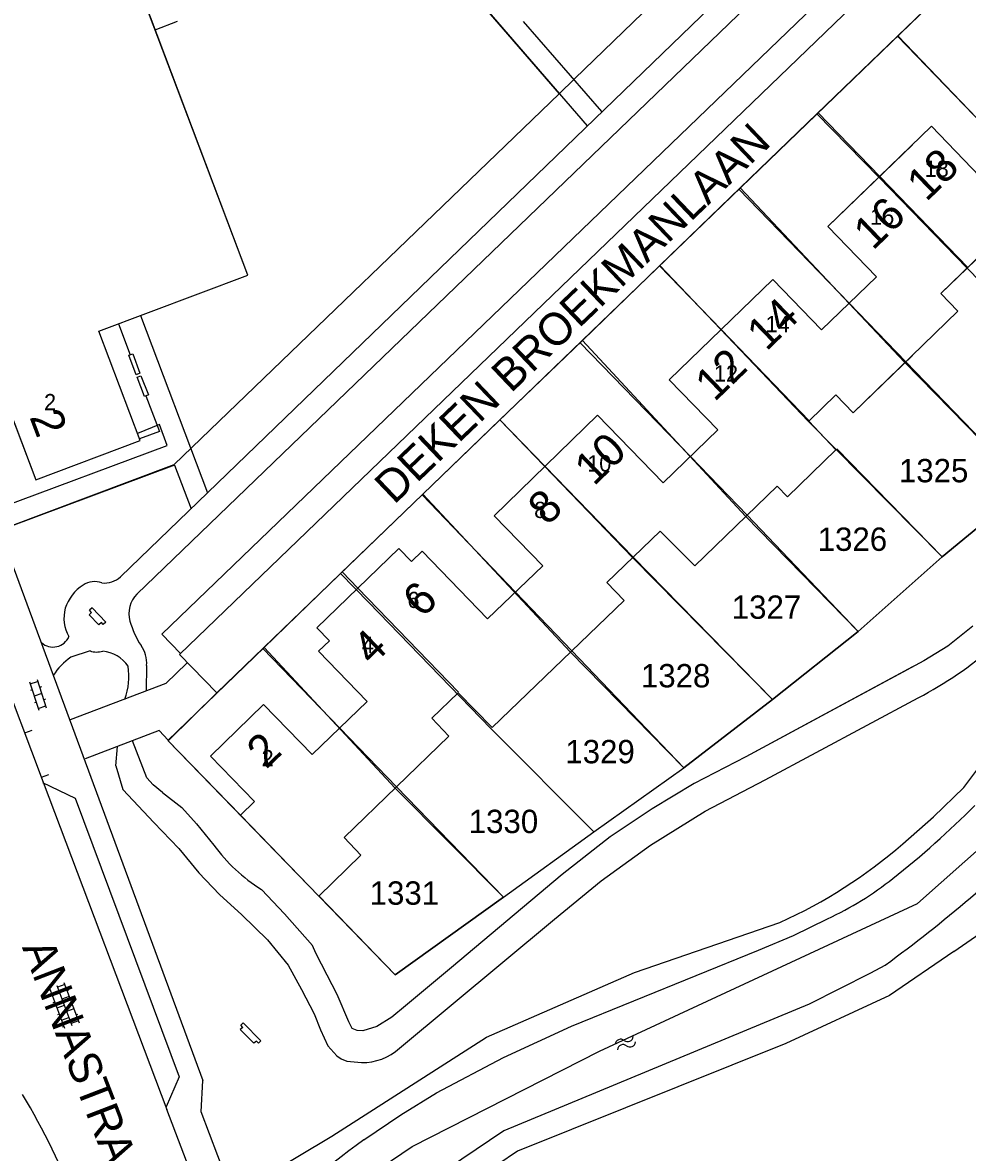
# Model space of a CAD drawing. Extents: x 148816 to 151297, y 399515 to 402500.
# Drawn here: x 150063.5 to 150136.3, y 400114.1 to 400201.1 of the extents above; entities that cross this region are included whole.
import ezdxf

# ---------------------------------------------------------------- set-up
doc = ezdxf.new("R2010")
doc.units = 0
for name, color, linetype in [('B01 Hoofdgebouw  [T] Norm', 7, 'Continuous'), ('B01 hoofgebouw', 7, 'Continuous'), ('B02 Bijgebouw  [T] Norm', 7, 'Continuous'), ('B07 Tussenmuur  [T] Norm', 7, 'Continuous'), ('G01 perceelsgrens', 7, 'Continuous'), ('G02 sectiegrens', 7, 'Continuous'), ('S02 Open verharding  Norm', 7, 'Continuous'), ('S05 Water  Norm', 7, 'Continuous'), ('T04 Haag heg  [D] Gem', 7, 'Continuous'), ('T09 Insteek water  [T] Norm', 7, 'Continuous'), ('V00 Kant verharding algemeen  [T] Norm', 7, 'Continuous'), ('V00 Kant verharding algemeen secundair  [T] Gem', 7, 'Continuous'), ('Z01 perceelnummer', 7, 'Continuous'), ('Z02 huisnummer', 7, 'Continuous'), ('Z02 Huisnummer  [Tekst] Norm', 7, 'Continuous'), ('Z06 straatnaam', 7, 'Continuous')]:
    doc.layers.add(name, color=color, linetype=linetype)

msp = doc.modelspace()

# ---------------------------------------------------------------- linework, layer by layer
at = {"layer": 'B01 Hoofdgebouw  [T] Norm'}
for p, q in [((150080.82, 400181.68), (150061.51, 400232.77)), ((150133.51, 400193.15), (150125.52, 400185.42)), ((150137.23, 400189.29), (150133.51, 400193.15)), ((150132.034, 400191.722), (150125.52, 400185.42)), ((150134.22, 400180.26), (150140.04, 400185.88)), ((150125.52, 400185.42), (150129.26, 400181.55)), ((150057.9, 400183.26), (150064.47, 400165.89)), ((150069.32, 400177.35), (150080.82, 400181.68)), ((150121.29, 400181.34), (150113.3, 400173.61)), ((150125.04, 400177.47), (150121.29, 400181.34)), ((150129.26, 400181.55), (150125.04, 400177.47)), ((150135.55, 400178.89), (150134.22, 400180.26)), ((150127.48, 400171.07), (150135.55, 400178.89)), ((150072.52, 400168.93), (150069.32, 400177.35)), ((150127.48, 400171.07), (150132.034, 400175.483)), ((150113.3, 400173.61), (150117.03, 400169.74)), ((150124.05, 400170.41), (150126.14, 400172.45)), ((150126.14, 400172.45), (150127.48, 400171.07)), ((150107.77, 400170.88), (150099.79, 400163.13)), ((150112.83, 400165.66), (150107.77, 400170.88)), ((150126.14, 400168.22), (150124.05, 400170.41)), ((150117.03, 400169.74), (150112.83, 400165.66)), ((150064.47, 400165.89), (150072.52, 400168.93)), ((150122.41, 400164.59), (150126.14, 400168.22)), ((150115.26, 400159.27), (150121.62, 400165.4)), ((150121.62, 400165.4), (150122.41, 400164.59)), ((150099.79, 400163.13), (150103.55, 400159.26)), ((150108.49, 400157.98), (150112.59, 400161.95)), ((150112.59, 400161.95), (150115.26, 400159.27)), ((150094.26, 400160.41), (150093.427, 400159.604)), ((150099.3, 400155.19), (150094.26, 400160.41)), ((150103.55, 400159.26), (150099.3, 400155.19)), ((150109.81, 400156.61), (150108.49, 400157.98)), ((150068.811, 400156.024), (150068.62, 400155.843)), ((150068.811, 400156.024), (150069.868, 400154.932)), ((150099.66, 400146.81), (150109.81, 400156.61)), ((150068.779, 400155.675), (150068.578, 400155.503)), ((150069.33, 400154.733), (150068.578, 400155.503)), ((150068.779, 400155.675), (150068.62, 400155.843)), ((150069.531, 400154.905), (150069.33, 400154.733)), ((150069.677, 400154.751), (150069.531, 400154.905)), ((150069.868, 400154.932), (150069.677, 400154.751)), ((150087.103, 400153.486), (150086.27, 400152.68)), ((150086.27, 400152.68), (150090.02, 400148.81)), ((150095.01, 400147.53), (150097.03, 400149.49)), ((150097.03, 400149.49), (150099.66, 400146.81)), ((150082.02, 400148.58), (150077.94, 400144.6)), ((150085.78, 400144.72), (150082.02, 400148.58)), ((150090.02, 400148.81), (150085.78, 400144.72)), ((150096.31, 400146.13), (150095.01, 400147.53)), ((150088.24, 400138.32), (150096.31, 400146.13)), ((150077.94, 400144.6), (150081.325, 400141.1)), ((150088.24, 400138.32), (150089.531, 400136.962)), ((150080.459, 400124.047), (150080.268, 400123.866)), ((150080.427, 400123.698), (150080.268, 400123.866)), ((150080.427, 400123.698), (150080.226, 400123.526)), ((150080.226, 400123.526), (150081.278, 400122.469)), ((150081.479, 400122.641), (150081.278, 400122.469)), ((150081.638, 400122.473), (150081.479, 400122.641)), ((150081.829, 400122.654), (150081.638, 400122.473))]:
    msp.add_line(p, q, dxfattribs=at)
for points in [[(150087.103, 400153.486), (150086.129, 400154.492), (150092.453, 400160.61), (150093.427, 400159.604)], [(150081.327, 400141.098), (150080.249, 400140.055), (150086.283, 400133.819), (150089.531, 400136.962)], [(150081.829, 400122.654), (150080.459, 400124.047)]]:
    msp.add_lwpolyline(points, dxfattribs=at)
at = {"layer": 'B01 hoofgebouw'}
for points in [[(150042.26, 400260.16), (150068.79, 400265.71), (150067.05, 400274.11), (150040.05, 400268.49), (150040.92, 400264.33), (150032.98, 400262.67), (150041.08, 400223.79), (150041.73, 400223.94), (150044.56, 400216.39), (150046.401, 400217.03), (150059.02, 400183.66), (150057.9, 400183.26), (150064.47, 400165.89), (150072.52, 400168.93), (150069.32, 400177.35), (150080.82, 400181.68), (150061.51, 400232.77), (150053.45, 400229.71), (150054.05, 400228.21), (150049.16, 400227.22), (150042.26, 400260.16)], [(150086.27, 400152.68), (150087.103, 400153.486), (150086.129, 400154.492), (150092.453, 400160.61), (150093.427, 400159.604), (150094.26, 400160.41), (150099.3, 400155.19), (150103.55, 400159.26), (150099.79, 400163.13), (150107.77, 400170.88), (150112.83, 400165.66), (150117.03, 400169.74), (150113.3, 400173.61), (150121.29, 400181.34), (150125.04, 400177.47), (150129.26, 400181.55), (150125.52, 400185.42), (150133.51, 400193.15), (150137.23, 400189.29)], [(150140.04, 400185.88), (150134.22, 400180.26), (150135.55, 400178.89), (150127.48, 400171.07), (150126.14, 400172.45), (150124.05, 400170.41), (150126.14, 400168.22), (150122.41, 400164.59), (150121.62, 400165.4), (150115.26, 400159.27), (150112.59, 400161.95), (150108.49, 400157.98), (150109.81, 400156.61), (150099.66, 400146.81), (150097.03, 400149.49), (150095.01, 400147.53), (150096.31, 400146.13), (150088.24, 400138.32), (150089.531, 400136.962), (150086.283, 400133.819), (150080.254, 400140.05), (150081.332, 400141.093), (150077.94, 400144.6), (150082.02, 400148.58), (150085.78, 400144.72), (150090.02, 400148.81), (150086.27, 400152.68)], [(150070.85, 400177.92), (150071.75, 400175.54)], [(150072.96, 400172.37), (150074, 400169.63), (150072.47, 400169.05)]]:
    msp.add_lwpolyline(points, dxfattribs=at)
at = {"layer": 'B02 Bijgebouw  [T] Norm'}
for p, q in [((150070.85, 400177.92), (150071.75, 400175.54)), ((150072.96, 400172.37), (150074, 400169.63)), ((150074, 400169.63), (150072.47, 400169.05))]:
    msp.add_line(p, q, dxfattribs=at)
at = {"layer": 'B07 Tussenmuur  [T] Norm'}
for p, q in [((150136.302, 400182.27), (150129.515, 400189.285)), ((150131.524, 400174.989), (150127.15, 400179.51)), ((150124.091, 400170.45), (150117.295, 400177.475)), ((150119.31, 400163.173), (150114.93, 400167.7)), ((150103.716, 400166.944), (150110.516, 400159.942)), ((150089.291, 400157.551), (150097.061, 400149.52)), ((150105.791, 400152.73), (150101.439, 400157.238)), ((150087.9, 400146.765), (150092.275, 400142.225))]:
    msp.add_line(p, q, dxfattribs=at)
at = {"layer": 'G01 perceelsgrens'}
for points in [[(150082.28, 400237.92), (150087.05, 400242.03), (150092.95, 400247.17), (150122.53, 400212.82), (150106, 400196.8), (150104.81, 400195.66)], [(150074.98, 400235.53), (150079.06, 400225.4), (150104.81, 400195.66)], [(150045.78, 400206.1), (150062.3, 400162.24), (150075.15, 400167.08), (150104.81, 400195.66)], [(150130.91, 400200.12), (150136.97, 400205.97)], [(150124.68, 400194.11), (150130.91, 400200.12)], [(150130.91, 400200.12), (150143.67, 400186.8), (150152.67, 400177.64)], [(150118.77, 400188.4), (150124.68, 400194.11)], [(150124.68, 400194.11), (150129.45, 400189.22), (150136.23, 400182.25), (150146.93, 400171.3)], [(150112.58, 400182.42), (150118.77, 400188.4)], [(150118.77, 400188.4), (150127.15, 400179.5), (150131.44, 400174.96), (150140.86, 400165.34)], [(150106.6, 400176.65), (150112.58, 400182.42)], [(150112.58, 400182.42), (150123.99, 400170.43), (150134.33, 400159.96)], [(150100.25, 400170.52), (150106.6, 400176.65)], [(150106.6, 400176.65), (150119.16, 400163.11), (150127.86, 400154.2)], [(150094.31, 400164.79), (150100.25, 400170.52)], [(150100.25, 400170.52), (150110.476, 400159.903), (150121.25, 400148.96)], [(150087.97, 400158.67), (150094.31, 400164.79)], [(150094.31, 400164.79), (150105.66, 400152.64), (150114.41, 400143.71)], [(150134.33, 400159.96), (150140.86, 400165.34)], [(150127.86, 400154.2), (150134.33, 400159.96)], [(150082.07, 400152.97), (150087.97, 400158.67)], [(150087.97, 400158.67), (150090.148, 400156.432), (150099.55, 400146.73), (150107.49, 400138.76)], [(150121.25, 400148.96), (150127.86, 400154.2)], [(150100.52, 400133.73), (150092.18, 400127.75), (150074.65, 400145.81), (150082.07, 400152.97)], [(150082.07, 400152.97), (150092.173, 400142.127), (150100.52, 400133.73)], [(150114.41, 400143.71), (150121.25, 400148.96)], [(150107.49, 400138.76), (150114.41, 400143.71)], [(150100.52, 400133.73), (150107.49, 400138.76)]]:
    msp.add_lwpolyline(points, dxfattribs=at)
at = {"layer": 'G02 sectiegrens'}
msp.add_lwpolyline([(150081.601, 400104.703), (150082.62, 400105.64), (150091.1, 400112.9), (150093.49, 400114.51), (150107.92, 400121.87), (150132.44, 400133.25), (150137.91, 400138.09), (150145.92, 400147.73), (150162.75, 400170.87), (150178.59, 400190.74), (150193.67, 400207.44), (150194.316, 400208.055)], dxfattribs=at)
at = {"layer": 'S02 Open verharding  Norm'}
for p, q in [((150063.998, 400150.322), (150064.716, 400148.137)), ((150064.045, 400150.18), (150064.615, 400150.367)), ((150064.568, 400150.509), (150065.286, 400148.324)), ((150064.914, 400149.938), (150064.771, 400149.892)), ((150064.201, 400149.705), (150064.059, 400149.658)), ((150064.927, 400149.417), (150064.357, 400149.229)), ((150064.513, 400148.754), (150064.37, 400148.708)), ((150064.669, 400148.279), (150065.239, 400148.466)), ((150065.225, 400148.988), (150065.083, 400148.941)), ((150065.577, 400126.582), (150065.437, 400126.53)), ((150065.524, 400126.723), (150066.687, 400123.634)), ((150066.086, 400126.934), (150067.248, 400123.846)), ((150066.7, 400127.005), (150066.138, 400126.794)), ((150066.647, 400127.146), (150067.81, 400124.057)), ((150066.876, 400126.537), (150067.017, 400126.59)), ((150066.315, 400126.326), (150065.753, 400126.114)), ((150065.929, 400125.647), (150065.789, 400125.594)), ((150067.052, 400126.069), (150066.491, 400125.858)), ((150067.229, 400125.601), (150067.369, 400125.654)), ((150066.667, 400125.39), (150066.105, 400125.179)), ((150066.282, 400124.711), (150066.141, 400124.658)), ((150067.405, 400125.133), (150066.843, 400124.922)), ((150067.581, 400124.666), (150067.721, 400124.718)), ((150066.458, 400124.243), (150067.019, 400124.454)), ((150066.634, 400123.775), (150066.494, 400123.722)), ((150067.757, 400124.198), (150067.196, 400123.986))]:
    msp.add_line(p, q, dxfattribs=at)
at = {"layer": 'S05 Water  Norm'}
for centre, start, end in [((150110.089, 400123.019), 231.38994, 355.24497), ((150109.559, 400122.355), 51.38995, 175.24497), ((150109.737, 400121.941), 51.38995, 175.24497), ((150110.267, 400122.605), 231.38994, 355.24497)]:
    msp.add_arc(centre, 0.425, start, end, dxfattribs=at)
at = {"layer": 'T04 Haag heg  [D] Gem'}
for p, q in [((150139.345, 400191.33), (150130.887, 400200.099)), ((150129.515, 400189.285), (150124.767, 400194.193)), ((150127.15, 400179.51), (150118.656, 400188.296)), ((150117.295, 400177.475), (150112.538, 400182.392)), ((150114.93, 400167.7), (150106.406, 400176.475)), ((150131.524, 400174.989), (150140.86, 400165.34)), ((150100.239, 400170.525), (150103.716, 400166.944)), ((150126.205, 400168.284), (150134.33, 400159.96)), ((150101.439, 400157.238), (150094.25, 400164.745)), ((150119.31, 400163.173), (150127.86, 400154.2)), ((150110.516, 400159.942), (150121.25, 400148.96)), ((150089.291, 400157.551), (150088.086, 400158.797)), ((150081.96, 400152.886), (150087.9, 400146.765)), ((150105.791, 400152.73), (150114.41, 400143.71)), ((150107.49, 400138.76), (150099.55, 400146.73)), ((150092.275, 400142.225), (150100.52, 400133.73))]:
    msp.add_line(p, q, dxfattribs=at)
for points in [[(150158.35, 400183.99), (150152.67, 400177.64), (150146.93, 400171.3), (150140.86, 400165.34), (150134.33, 400159.96), (150127.86, 400154.2), (150121.25, 400148.96), (150114.41, 400143.71)], [(150074.65, 400145.81), (150080.242, 400140.049)], [(150086.286, 400133.822), (150092.18, 400127.75), (150100.52, 400133.73), (150107.49, 400138.76), (150114.41, 400143.71)]]:
    msp.add_lwpolyline(points, dxfattribs=at)
at = {"layer": 'T09 Insteek water  [T] Norm'}
for p, q in [((150136.01, 400142.19), (150160.18, 400174.71)), ((150133.65, 400139.915), (150136.01, 400142.19)), ((150131.29, 400137.85), (150133.65, 400139.915)), ((150110.63, 400127.93), (150121.83, 400131.79)), ((150122.865, 400130.775), (150125.49, 400132.07)), ((150120.17, 400129.65), (150122.865, 400130.775)), ((150105.77, 400123.79), (150120.17, 400129.65)), ((150135.23, 400129.55), (150130.26, 400126.14)), ((150129.95, 400128.5), (150128.76, 400127.85)), ((150099.21, 400122.94), (150110.63, 400127.93)), ((150128.76, 400127.85), (150124.09, 400125.49)), ((150124.09, 400125.49), (150106.56, 400118.22)), ((150130.26, 400126.14), (150122.29, 400122.44)), ((150100.52, 400121.38), (150105.77, 400123.79)), ((150087.3, 400115.31), (150099.21, 400122.94)), ((150122.29, 400122.44), (150101.6, 400114.15)), ((150095.36, 400118.64), (150100.52, 400121.38)), ((150092.61, 400116.945), (150095.36, 400118.64)), ((150106.56, 400118.22), (150100.55, 400115.72)), ((150089.75, 400115.03), (150092.61, 400116.945)), ((150079.83, 400110.86), (150087.3, 400115.31)), ((150100.55, 400115.72), (150086.11, 400106.02)), ((150101.6, 400114.15), (150087.16, 400104.45))]:
    msp.add_line(p, q, dxfattribs=at)
for centre, radius, start, end in [((150088.358, 400188.969), 68.35, 308.09776, 315.19182), ((150060.083, 400223.833), 118.193, 306.23661, 314.33288), ((150106.091, 400166.773), 38.36, 294.22288, 311.06369), ((150113.761, 400162.642), 39.446, 302.97392, 321.72935), ((150115.646, 400153.661), 23.729, 294.5086, 308.84583), ((150143.487, 400041.772), 90.854, 126.26094, 133.54097)]:
    msp.add_arc(centre, radius, start, end, dxfattribs=at)
at = {"layer": 'V00 Kant verharding algemeen  [T] Norm'}
for p, q in [((150179.729, 400247.229), (150078.42, 400149.47)), ((150126.14, 400211.67), (150071, 400158.41)), ((150128.7, 400211.48), (150072.27, 400157.09)), ((150106.986, 400193.194), (150093.47, 400208.84)), ((150130.19, 400207.925), (150074.18, 400154.012)), ((150075.55, 400152.43), (150128.53, 400203.49)), ((150073.67, 400200.596), (150075.406, 400201.252)), ((150108.104, 400194.284), (150102.05, 400201.23)), ((150071.65, 400175.5), (150071.95, 400175.61)), ((150072.2, 400174), (150071.65, 400175.5)), ((150071.95, 400175.61), (150072.5, 400174.11)), ((150072.5, 400174.11), (150072.2, 400174)), ((150072.28, 400173.81), (150072.58, 400173.92)), ((150072.85, 400172.33), (150072.28, 400173.81)), ((150072.58, 400173.92), (150073.15, 400172.44)), ((150073.15, 400172.44), (150072.85, 400172.33)), ((150057.921, 400161.439), (150065.045, 400142.598)), ((150136.69, 400154.61), (150134.77, 400153.07)), ((150075.63, 400152.507), (150074.18, 400154.012)), ((150134.77, 400153.07), (150132.92, 400151.95)), ((150076.11, 400151.78), (150074.504, 400150.202)), ((150078.42, 400149.47), (150075.55, 400152.43)), ((150132.92, 400151.95), (150119.19, 400144.56)), ((150132.034, 400151.473), (150119.19, 400144.56)), ((150074.504, 400150.202), (150067.126, 400147.405)), ((150078.42, 400149.47), (150074.69, 400145.818)), ((150120.68, 400142.77), (150132.49, 400149.1)), ((150063.623, 400146.389), (150064.185, 400146.598)), ((150073.02, 400142.94), (150071.916, 400145.778)), ((150070.64, 400143.86), (150070.771, 400145.343)), ((150070.64, 400143.86), (150071.17, 400142.02)), ((150119.19, 400144.56), (150115.22, 400142.48)), ((150064.915, 400142.974), (150065.477, 400143.183)), ((150073.51, 400142.39), (150073.02, 400142.94)), ((150074.23, 400141.8), (150073.51, 400142.39)), ((150115.22, 400142.48), (150111.99, 400140.55)), ((150116.06, 400140.35), (150120.68, 400142.77)), ((150071.17, 400142.02), (150073.58, 400139.49)), ((150074.23, 400141.8), (150075.72, 400140.64)), ((150075.72, 400140.64), (150076.87, 400139.38)), ((150111.99, 400140.55), (150108.75, 400138.38)), ((150111.86, 400137.75), (150116.06, 400140.35)), ((150073.58, 400139.49), (150075.51, 400137.48)), ((150076.87, 400139.38), (150078.19, 400137.75)), ((150108.75, 400138.38), (150105.04, 400135.49)), ((150108.04, 400134.98), (150111.86, 400137.75)), ((150075.51, 400137.48), (150077.03, 400135.6)), ((150077.03, 400135.6), (150078.62, 400133.93)), ((150105.04, 400135.49), (150096.52, 400128.3)), ((150083.65, 400132.44), (150081.86, 400134.33)), ((150104.46, 400132.03), (150108.04, 400134.98)), ((150078.62, 400133.93), (150080.35, 400132.37)), ((150080.35, 400132.37), (150082.32, 400130.44)), ((150085.79, 400130), (150083.65, 400132.44)), ((150092.51, 400122.09), (150104.46, 400132.03)), ((150082.32, 400130.44), (150083.92, 400128.49)), ((150086.05, 400129.42), (150085.79, 400130)), ((150086.93, 400127.73), (150086.05, 400129.42)), ((150083.92, 400128.49), (150084.955, 400126.625)), ((150096.52, 400128.3), (150092.98, 400125.36)), ((150087.7, 400126.24), (150086.93, 400127.73)), ((150084.955, 400126.625), (150085.93, 400124.73)), ((150088.61, 400124.12), (150087.7, 400126.24)), ((150085.93, 400124.73), (150086.42, 400123.5)), ((150092.98, 400125.36), (150091.92, 400124.49)), ((150088.87, 400123.6), (150088.61, 400124.12)), ((150090.77, 400123.77), (150089.67, 400123.44)), ((150091.92, 400124.49), (150090.77, 400123.77)), ((150086.42, 400123.5), (150086.99, 400122.28)), ((150089.235, 400123.46), (150088.87, 400123.6)), ((150089.67, 400123.44), (150089.235, 400123.46)), ((150086.99, 400122.28), (150087.67, 400121.51)), ((150087.67, 400121.51), (150088.01, 400121.27)), ((150088.01, 400121.27), (150088.44, 400121.1)), ((150088.44, 400121.1), (150089.58, 400120.99)), ((150077.21, 400117.19), (150077.347, 400119.612)), ((150080.95, 400100.53), (150074.583, 400117.37)), ((150079.59, 400110.95), (150077.21, 400117.19))]:
    msp.add_line(p, q, dxfattribs=at)
for points in [[(150072.554, 400178.568), (150077.72, 400164.901)], [(150061.79, 400163.778), (150074.598, 400168.534), (150073.997, 400170.159), (150072.319, 400169.458)], [(150075.166, 400167.032), (150062.375, 400162.262), (150061.945, 400161.356), (150077.347, 400119.612)], [(150075.166, 400167.032), (150076.439, 400163.663)], [(150068.661, 400152.715), (150067.177, 400152.221)], [(150073.019, 400151.6), (150072.985, 400149.626)], [(150074.682, 400145.826), (150073.994, 400146.569), (150068.272, 400144.392)], [(150064.983, 400142.575), (150067.502, 400141.35), (150075.528, 400119.893), (150074.51, 400117.563)]]:
    msp.add_lwpolyline(points, dxfattribs=at)
for centre, radius, start, end in [((150069.88, 400155.001), 3.29, 122.26318, 162.30808), ((150069.007, 400156.506), 1.553, 68.57316, 124.64473), ((150069.751, 400159.845), 1.903, 264.65873, 311.02586), ((150073.769, 400155.594), 2.118, 135.06113, 195.97328), ((150069.473, 400155.251), 2.829, 164.62785, 210.37203), ((150078.412, 400156.892), 6.939, 195.72681, 212.86763), ((150065.8, 400154.354), 1.343, 228.49326, 336.62722), ((150069.169, 400154.15), 1.523, 250.49729, 287.61076), ((150069.364, 400150.037), 2.675, 33.76765, 84.29624), ((150070.781, 400151.787), 2.246, 355.22625, 36.5951), ((150118.365, 400176.066), 30.441, 297.64584, 310.90954), ((150069.569, 400148.551), 4.381, 123.10194, 148.7327), ((150066.609, 400150.745), 5.04, 339.76516, 8.89408), ((150088.785, 400145.44), 13.091, 215.97354, 238.06538), ((150089.676, 400125.185), 4.196, 268.6824, 312.47253), ((150015.108, 400089.711), 56.287, 21.04129, 30.79878)]:
    msp.add_arc(centre, radius, start, end, dxfattribs=at)
at = {"layer": 'V00 Kant verharding algemeen secundair  [T] Gem'}
for p, q in [((150063.623, 400146.389), (150064.185, 400146.598)), ((150064.915, 400142.974), (150065.477, 400143.183)), ((150065.044, 400142.598), (150074.583, 400117.37))]:
    msp.add_line(p, q, dxfattribs=at)

# ---------------------------------------------------------------- texts
at = {"layer": 'Z01 perceelnummer'}
for s, p in [('1325', (150130.995, 400165.708)), ('1326', (150124.735, 400160.423)), ('1327', (150118.113, 400155.185)), ('1328', (150111.11, 400149.9)), ('1329', (150105.286, 400144.049)), ('1330', (150097.841, 400138.67)), ('1331', (150090.205, 400133.149))]:
    msp.add_text(s, height=1.8, dxfattribs=at).set_placement(p)
at = {"layer": 'Z02 huisnummer'}
for s, rotation, p in [('18', 44.0276, (150133.107, 400187.278)), ('16', 44.0276, (150128.998, 400183.531)), ('14', 44.0276, (150120.775, 400175.755)), ('12', 44.0276, (150116.785, 400171.854)), ('2', 290.73715, (150063.966, 400170.754)), ('10', 44.0276, (150107.487, 400165.365)), ('8', 44.0276, (150103.903, 400162.302)), ('6', 44.0276, (150094.26, 400155.196)), ('4', 44.0276, (150090.392, 400151.505)), ('2', 44.27067, (150082.236, 400143.552))]:
    msp.add_text(s, height=2.5, rotation=rotation, dxfattribs=at).set_placement(p)
at = {"layer": 'Z02 Huisnummer  [Tekst] Norm'}
for s, p in [('18', (150132.979, 400189.251)), ('16', (150128.777, 400185.559)), ('14', (150120.714, 400177.279)), ('12', (150116.739, 400173.475)), ('2', (150065.11, 400171.265)), ('10', (150106.972, 400166.538)), ('8', (150102.884, 400162.957)), ('6', (150093.118, 400156.02)), ('4', (150089.597, 400152.552)), ('2', (150081.875, 400143.825))]:
    msp.add_text(s, height=1.25, dxfattribs=at).set_placement(p)
at = {"layer": 'Z06 straatnaam'}
for s, rotation, p in [('DEKEN BROEKMANLAAN', 43.66213, (150092.088, 400163.94)), ('ANNASTRAAT', 291.09921, (150063.394, 400129.869))]:
    msp.add_text(s, height=2.5, rotation=rotation, dxfattribs=at).set_placement(p)

doc.saveas('drawing.dxf')
